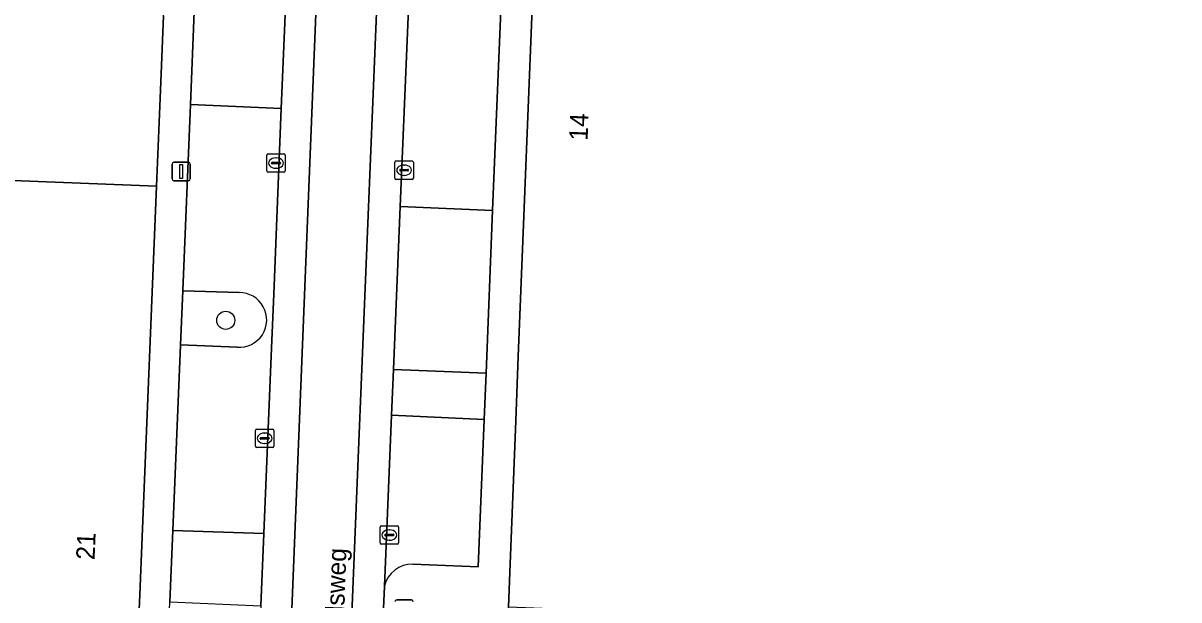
# Model space of a CAD drawing. Extents: x 160732 to 162107, y 387428 to 388479.
# Drawn here: x 161489.4 to 161551.9, y 387627.8 to 387659 of the extents above; entities that cross this region are included whole.
import ezdxf

# ---------------------------------------------------------------- set-up
doc = ezdxf.new("R2010")
doc.units = 0
for name, color, linetype in [('IMGEO_Boom', 7, 'Continuous'), ('IMGEO_Erf', 7, 'Continuous'), ('IMGEO_Groenvoorziening', 7, 'Continuous'), ('IMGEO_Kolk', 7, 'Continuous'), ('IMGEO_Lichtmast', 7, 'Continuous'), ('IMGEO_Openbare_ruimte_label', 7, 'Continuous'), ('IMGEO_Pand', 7, 'Continuous'), ('IMGEO_Pand_nummerreeks', 7, 'Continuous'), ('IMGEO_Parkeervlak_open', 7, 'Continuous'), ('IMGEO_Rijbaan_lokaal_gesloten', 7, 'Continuous'), ('IMGEO_Rijbaan_lokaal_open', 7, 'Continuous'), ('IMGEO_Voetpad_open', 7, 'Continuous')]:
    doc.layers.add(name, color=color, linetype=linetype)

msp = doc.modelspace()

# ---------------------------------------------------------------- linework, layer by layer
at = {"layer": 'IMGEO_Boom'}
msp.add_circle((161500.321, 387642.941), 0.489, dxfattribs=at)
at = {"layer": 'IMGEO_Erf'}
msp.add_lwpolyline([(161497.448, 387671.514), (161490.535, 387671.802), (161484.876, 387672.038), (161478.557, 387672.301), (161477.884, 387655.365), (161477.836, 387654.166), (161482.063, 387653.998), (161484.89, 387651.834), (161484.843, 387650.665), (161486.042, 387650.617), (161496.573, 387650.2), (161496.787, 387655.405), (161496.952, 387659.433)], close=True, dxfattribs=at)
at = {"layer": 'IMGEO_Groenvoorziening'}
for points in [[(161497.989, 387644.543), (161497.87, 387641.615), (161500.939, 387641.49)], [(161501.04, 387644.443), (161497.989, 387644.543)]]:
    msp.add_lwpolyline(points, dxfattribs=at)
msp.add_arc((161501.056, 387642.964), 1.479, 265.47291, 90.6093, dxfattribs=at)
at = {"layer": 'IMGEO_Kolk'}
for p, q in [((161502.538, 387651.028), (161502.538, 387651.88)), ((161502.613, 387651.954), (161503.465, 387651.954)), ((161503.026, 387651.734), (161503.051, 387651.734)), ((161503.539, 387651.88), (161503.539, 387651.028)), ((161502.797, 387651.448), (161502.797, 387651.46)), ((161503.235, 387651.411), (161502.837, 387651.411)), ((161502.84, 387651.497), (161503.238, 387651.497)), ((161503.049, 387651.174), (161503.024, 387651.174)), ((161503.281, 387651.46), (161503.281, 387651.448)), ((161509.471, 387650.644), (161509.471, 387651.496)), ((161509.546, 387651.57), (161510.398, 387651.57)), ((161509.773, 387651.113), (161510.171, 387651.113)), ((161509.959, 387651.35), (161509.984, 387651.35)), ((161510.472, 387651.496), (161510.472, 387650.644)), ((161503.465, 387650.954), (161502.613, 387650.954)), ((161510.398, 387650.57), (161509.546, 387650.57)), ((161509.73, 387651.064), (161509.73, 387651.076)), ((161510.168, 387651.027), (161509.77, 387651.027)), ((161509.982, 387650.79), (161509.957, 387650.79)), ((161510.214, 387651.076), (161510.214, 387651.064)), ((161501.923, 387636.127), (161501.923, 387636.979)), ((161501.998, 387637.053), (161502.85, 387637.053)), ((161502.411, 387636.833), (161502.436, 387636.833)), ((161502.924, 387636.979), (161502.924, 387636.127)), ((161502.182, 387636.547), (161502.182, 387636.559)), ((161502.62, 387636.51), (161502.222, 387636.51)), ((161502.225, 387636.596), (161502.623, 387636.596)), ((161502.434, 387636.273), (161502.409, 387636.273)), ((161502.666, 387636.559), (161502.666, 387636.547)), ((161502.85, 387636.053), (161501.998, 387636.053)), ((161508.673, 387630.891), (161508.673, 387631.743)), ((161508.748, 387631.817), (161509.6, 387631.817)), ((161509.674, 387631.743), (161509.674, 387630.891)), ((161508.932, 387631.311), (161508.932, 387631.323)), ((161509.37, 387631.274), (161508.972, 387631.274)), ((161508.975, 387631.36), (161509.373, 387631.36)), ((161509.161, 387631.597), (161509.186, 387631.597)), ((161509.416, 387631.323), (161509.416, 387631.311)), ((161509.6, 387630.817), (161508.748, 387630.817)), ((161509.184, 387631.037), (161509.159, 387631.037))]:
    msp.add_line(p, q, dxfattribs=at)
for points in [[(161502.538, 387651.028), (161502.538, 387651.88)], [(161502.613, 387651.954), (161503.465, 387651.954)], [(161503.539, 387651.88), (161503.539, 387651.028)], [(161509.471, 387650.644), (161509.471, 387651.496)], [(161509.546, 387651.57), (161510.398, 387651.57)], [(161510.472, 387651.496), (161510.472, 387650.644)], [(161503.465, 387650.954), (161502.613, 387650.954)], [(161510.398, 387650.57), (161509.546, 387650.57)], [(161501.923, 387636.127), (161501.923, 387636.979)], [(161501.998, 387637.053), (161502.85, 387637.053)], [(161502.924, 387636.979), (161502.924, 387636.127)], [(161502.85, 387636.053), (161501.998, 387636.053)], [(161508.673, 387630.891), (161508.673, 387631.743)], [(161508.748, 387631.817), (161509.6, 387631.817)], [(161509.674, 387631.743), (161509.674, 387630.891)], [(161509.6, 387630.817), (161508.748, 387630.817)]]:
    msp.add_lwpolyline(points, dxfattribs=at)
for centre, radius, start, end in [((161502.615, 387651.878), 0.0765, 91.55205, 178.44795), ((161502.615, 387651.878), 0.0765, 91.55205, 178.44795), ((161503.463, 387651.878), 0.0765, 1.55205, 88.44795), ((161503.463, 387651.878), 0.0765, 1.55205, 88.44795), ((161502.837, 387651.457), 0.0403, 85.87752, 175.75265), ((161502.834, 387651.447), 0.0366, 178.93798, 274.71019), ((161503.238, 387651.454), 0.043, 264.86636, 352.45326), ((161503.242, 387651.459), 0.0386, 1.73085, 96.63898), ((161509.548, 387651.494), 0.0765, 91.55205, 178.44795), ((161509.548, 387651.494), 0.0765, 91.55205, 178.44795), ((161509.77, 387651.073), 0.0403, 85.87752, 175.75265), ((161510.175, 387651.075), 0.0386, 1.73085, 96.63898), ((161510.396, 387651.494), 0.0765, 1.55205, 88.44795), ((161510.396, 387651.494), 0.0765, 1.55205, 88.44795), ((161502.615, 387651.03), 0.0765, 181.55205, 268.44795), ((161502.615, 387651.03), 0.0765, 181.55205, 268.44795), ((161503.463, 387651.03), 0.0765, 271.55205, 358.44795), ((161503.463, 387651.03), 0.0765, 271.55205, 358.44795), ((161509.548, 387650.646), 0.0765, 181.55205, 268.44795), ((161509.548, 387650.646), 0.0765, 181.55205, 268.44795), ((161509.767, 387651.063), 0.0366, 178.93798, 274.71019), ((161510.171, 387651.07), 0.043, 264.86636, 352.45326), ((161510.396, 387650.646), 0.0765, 271.55205, 358.44795), ((161510.396, 387650.646), 0.0765, 271.55205, 358.44795), ((161502, 387636.977), 0.0765, 91.55205, 178.44795), ((161502, 387636.977), 0.0765, 91.55205, 178.44795), ((161502.848, 387636.977), 0.0765, 1.55205, 88.44795), ((161502.848, 387636.977), 0.0765, 1.55205, 88.44795), ((161502, 387636.129), 0.0765, 181.55205, 268.44795), ((161502, 387636.129), 0.0765, 181.55205, 268.44795), ((161502.222, 387636.556), 0.0403, 85.87752, 175.75265), ((161502.219, 387636.546), 0.0366, 178.93798, 274.71019), ((161502.623, 387636.553), 0.043, 264.86636, 352.45326), ((161502.627, 387636.558), 0.0386, 1.73085, 96.63898), ((161502.848, 387636.129), 0.0765, 271.55205, 358.44795), ((161502.848, 387636.129), 0.0765, 271.55205, 358.44795), ((161508.75, 387631.741), 0.0765, 91.55205, 178.44795), ((161508.75, 387631.741), 0.0765, 91.55205, 178.44795), ((161509.598, 387631.741), 0.0765, 1.55205, 88.44795), ((161509.598, 387631.741), 0.0765, 1.55205, 88.44795), ((161508.972, 387631.32), 0.0403, 85.87752, 175.75265), ((161508.969, 387631.31), 0.0366, 178.93798, 274.71019), ((161509.373, 387631.317), 0.043, 264.86636, 352.45326), ((161509.377, 387631.322), 0.0386, 1.73085, 96.63898), ((161508.75, 387630.893), 0.0765, 181.55205, 268.44795), ((161508.75, 387630.893), 0.0765, 181.55205, 268.44795), ((161509.598, 387630.893), 0.0765, 271.55205, 358.44795), ((161509.598, 387630.893), 0.0765, 271.55205, 358.44795)]:
    msp.add_arc(centre, radius, start, end, dxfattribs=at)
for centre, major_axis, ratio, start_param, end_param in [((161503.025, 387651.454), (-0.387, 0.002), 0.722429, 4.712389, 7.853982), ((161503.05, 387651.454), (-0.39, 0.002), 0.717154, 1.570796, 4.712389), ((161509.958, 387651.07), (-0.387, 0.002), 0.722429, 4.712389, 7.853982), ((161509.983, 387651.07), (-0.39, 0.002), 0.717154, 1.570796, 4.712389), ((161502.41, 387636.553), (-0.387, 0.002), 0.722429, 4.712389, 7.853982), ((161502.435, 387636.553), (-0.39, 0.002), 0.717154, 1.570796, 4.712389), ((161509.16, 387631.317), (-0.387, 0.002), 0.722429, 4.712389, 7.853982), ((161509.185, 387631.317), (-0.39, 0.002), 0.717154, 1.570796, 4.712389)]:
    msp.add_ellipse(centre, major_axis=major_axis, ratio=ratio, start_param=start_param, end_param=end_param, dxfattribs=at)
at = {"layer": 'IMGEO_Lichtmast'}
for p, q in [((161497.411, 387650.599), (161497.411, 387651.399)), ((161497.411, 387651.399), (161497.411, 387650.599)), ((161497.511, 387651.499), (161498.301, 387651.499)), ((161498.301, 387651.499), (161497.511, 387651.499)), ((161498.401, 387651.399), (161498.401, 387650.599)), ((161498.401, 387650.599), (161498.401, 387651.399)), ((161498.301, 387650.499), (161497.511, 387650.499)), ((161497.511, 387650.499), (161498.301, 387650.499)), ((161509.572, 387627.805), (161510.362, 387627.805)), ((161510.362, 387627.805), (161509.572, 387627.805))]:
    msp.add_line(p, q, dxfattribs=at)
msp.add_lwpolyline([(161497.831, 387651.374), (161497.981, 387651.374), (161497.981, 387650.624), (161497.831, 387650.624), (161497.831, 387651.374)], dxfattribs=at)
for centre, start, end in [((161497.511, 387651.399), 90, 180), ((161497.511, 387651.399), 90, 180), ((161498.301, 387651.399), 0, 90), ((161498.301, 387651.399), 360, 90), ((161497.511, 387650.599), 180, 270), ((161497.511, 387650.599), 180, 270), ((161498.301, 387650.599), 270, 0), ((161498.301, 387650.599), 270, 0), ((161509.572, 387627.705), 90, 180), ((161509.572, 387627.705), 90, 180), ((161510.362, 387627.705), 0, 90), ((161510.362, 387627.705), 360, 90)]:
    msp.add_arc(centre, 0.1, start, end, dxfattribs=at)
at = {"layer": 'IMGEO_Pand'}
for points in [[(161517.184, 387667.06), (161516.451, 387648.585), (161516.147, 387640.986), (161516.012, 387637.499), (161515.705, 387629.755), (161515.612, 387627.429), (161593.979, 387624.32), (161595.315, 387664.118)], [(161483.016, 387608.365), (161494.835, 387607.853), (161494.886, 387609.102), (161494.676, 387609.111), (161494.779, 387611.618), (161494.989, 387611.609), (161495.45, 387622.843), (161495.633, 387627.278), (161495.666, 387628.08), (161495.794, 387631.213), (161496.573, 387650.2), (161486.042, 387650.617)]]:
    msp.add_lwpolyline(points, dxfattribs=at)
at = {"layer": 'IMGEO_Parkeervlak_open'}
for points in [[(161515.975, 387678.913), (161511.018, 387679.11), (161510.641, 387670.099), (161509.762, 387649.096), (161514.757, 387648.881), (161515.268, 387661.485), (161513.754, 387661.53), (161512.76, 387661.576), (161511.578, 387661.629)], [(161500.939, 387641.49), (161497.87, 387641.615), (161497.869, 387641.601), (161497.459, 387631.558), (161502.384, 387631.394), (161502.794, 387641.437), (161502.914, 387644.363), (161503.324, 387654.404)], [(161503.324, 387654.404), (161498.402, 387654.626), (161497.99, 387644.562), (161497.989, 387644.543), (161501.04, 387644.443)]]:
    msp.add_lwpolyline(points, dxfattribs=at)
msp.add_lwpolyline([(161514.401, 387640.081), (161509.392, 387640.274), (161509.289, 387637.8), (161514.298, 387637.563)], close=True, dxfattribs=at)
msp.add_arc((161501.056, 387642.964), 1.479, 265.47291, 90.6093, dxfattribs=at)
at = {"layer": 'IMGEO_Rijbaan_lokaal_gesloten'}
msp.add_lwpolyline([(161503.745, 387670.37), (161503.976, 387670.359), (161505.633, 387670.284), (161503.68, 387621.927), (161501.558, 387569.484), (161504.805, 387569.35), (161507.524, 387636.359), (161508.903, 387670.13)], dxfattribs=at)
at = {"layer": 'IMGEO_Rijbaan_lokaal_open'}
for points in [[(161503.68, 387621.927), (161505.633, 387670.284), (161503.976, 387670.359), (161503.531, 387659.475), (161503.324, 387654.404), (161502.914, 387644.363), (161502.794, 387641.437), (161502.384, 387631.394), (161502.224, 387627.489), (161501.993, 387621.827), (161501.765, 387616.221), (161501.729, 387615.336), (161501.609, 387612.393), (161501.409, 387607.481), (161500.702, 387590.08), (161500.495, 387584.998), (161499.866, 387569.531), (161501.558, 387569.484)], [(161509.289, 387637.8), (161509.392, 387640.274), (161509.762, 387649.096), (161510.641, 387670.099), (161508.903, 387670.13), (161507.524, 387636.359), (161504.805, 387569.35), (161506.467, 387569.305), (161506.489, 387569.304), (161506.493, 387569.411), (161507.241, 387587.804), (161507.62, 387597.152), (161508.028, 387607.211), (161508.244, 387612.539), (161508.651, 387622.556), (161508.7, 387623.718), (161508.901, 387628.539)]]:
    msp.add_lwpolyline(points, close=True, dxfattribs=at)
at = {"layer": 'IMGEO_Voetpad_open'}
for points in [[(161515.705, 387629.755), (161516.012, 387637.499), (161516.147, 387640.986), (161516.451, 387648.585), (161517.184, 387667.06), (161517.261, 387668.991), (161517.682, 387679.607), (161516.8, 387681.358), (161516.917, 387684.27)], [(161511.116, 387681.013), (161511.055, 387680.01), (161511.018, 387679.11), (161515.975, 387678.913), (161515.48, 387666.705), (161515.268, 387661.485), (161514.757, 387648.881), (161514.401, 387640.081), (161514.298, 387637.563), (161513.976, 387629.603), (161510.443, 387629.741)], [(161498.402, 387654.626), (161498.607, 387659.65), (161499.025, 387669.88), (161502.48, 387669.747)], [(161496.952, 387659.433), (161496.787, 387655.405), (161496.573, 387650.2), (161495.794, 387631.213), (161495.666, 387628.08), (161495.633, 387627.278)], [(161494.812, 387566.787), (161495.048, 387572.559), (161495.188, 387575.983), (161495.566, 387585.229), (161495.772, 387590.272), (161496.483, 387607.673), (161496.685, 387612.617), (161496.778, 387614.893), (161496.803, 387615.514), (161496.903, 387617.952), (161497.301, 387627.699), (161497.459, 387631.558), (161497.869, 387641.601), (161497.87, 387641.615), (161497.989, 387644.543), (161497.99, 387644.562), (161498.402, 387654.626)], [(161514.298, 387637.563), (161509.289, 387637.8), (161508.901, 387628.539)], [(161510.443, 387629.741), (161513.976, 387629.603), (161514.298, 387637.563)], [(161510.178, 387622.407), (161513.678, 387622.267), (161513.563, 387619.434), (161513.378, 387614.858), (161513.275, 387612.333), (161513.059, 387607.008), (161512.651, 387596.945), (161512.357, 387589.69), (161512.191, 387585.598), (161511.584, 387570.618), (161513.242, 387570.27), (161514.147, 387591.301), (161514.182, 387592.1), (161514.369, 387596.449), (161514.374, 387596.566), (161514.388, 387596.888), (161514.836, 387607.283), (161515.069, 387612.709), (161515.488, 387622.434), (161515.612, 387627.429), (161515.705, 387629.755)], [(161508.901, 387628.539), (161508.7, 387623.718)]]:
    msp.add_lwpolyline(points, dxfattribs=at)
for points in [[(161503.531, 387659.475), (161498.607, 387659.65), (161498.402, 387654.626), (161503.324, 387654.404)], [(161514.757, 387648.881), (161509.762, 387649.096), (161509.392, 387640.274), (161514.401, 387640.081)], [(161502.384, 387631.394), (161497.459, 387631.558), (161497.301, 387627.699), (161502.224, 387627.489)]]:
    msp.add_lwpolyline(points, close=True, dxfattribs=at)
msp.add_arc((161510.415, 387628.187), 1.554, 88.9664, 166.90694, dxfattribs=at)
msp.add_arc((161510.415, 387628.187), 1.554, 88.9664, 166.90694, dxfattribs=at)

# ---------------------------------------------------------------- texts
at = {"layer": 'IMGEO_Openbare_ruimte_label'}
msp.add_text('Herentalsweg', height=1, rotation=87.8789, dxfattribs=at).set_placement((161506.553, 387622.427))
at = {"layer": 'IMGEO_Pand_nummerreeks'}
for s, rotation, p in [('14', 87.72816, (161519.896, 387652.653)), ('21', 87.65108, (161493.219, 387629.954))]:
    msp.add_text(s, height=1, rotation=rotation, dxfattribs=at).set_placement(p)

doc.saveas('drawing.dxf')
